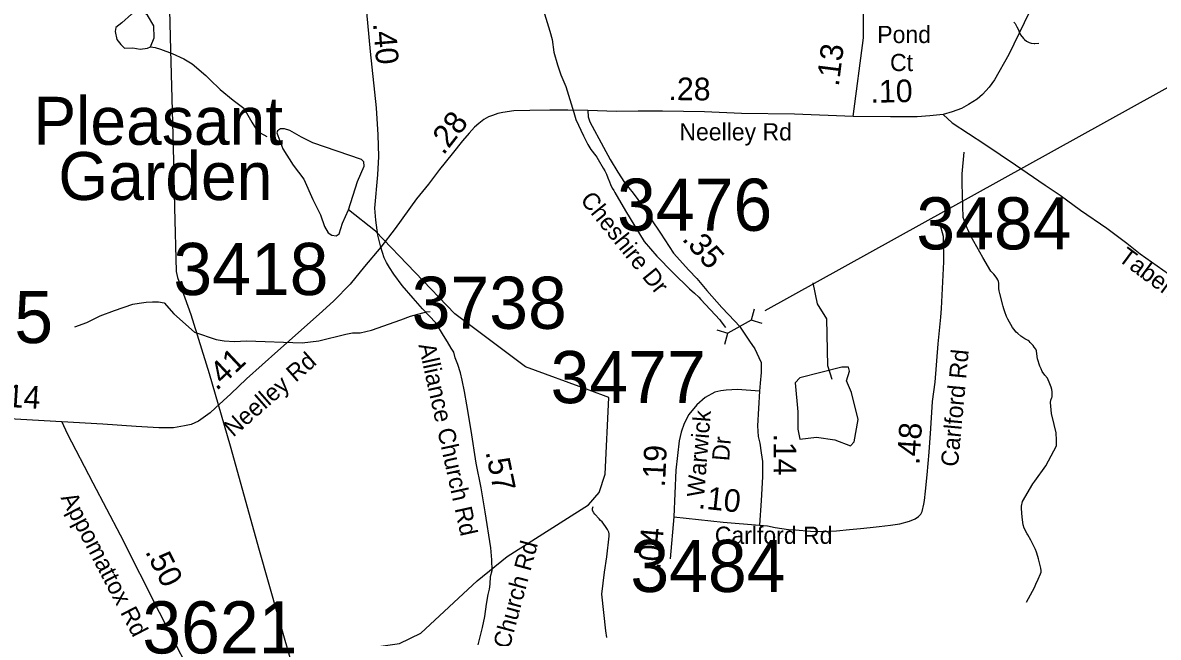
# Model space of a CAD drawing. Extents: x 1662474 to 1856135, y 779280 to 917889.
# Drawn here: x 1774997 to 1781267, y 804737 to 808132 of the extents above; entities that cross this region are included whole.
import ezdxf

# ---------------------------------------------------------------- set-up
doc = ezdxf.new("R2010")
doc.units = 0
for name, color, linetype in [('Cogo Default Point CELL', 7, 'Continuous'), ('Exist Civil Demographics Community Label', 7, 'Continuous'), ('Exist Hydrographic Misc Water Feature', 7, 'Continuous'), ('Exist Hydrographic Pond Under 1500 Sq Ft', 7, 'Continuous'), ('Exist Road Non-System Type 51 Label', 7, 'Continuous'), ('Exist Road Secondary Mileage Tenths English Label', 7, 'Continuous'), ('Exist Road Secondary Structure Pipe CELL', 7, 'Continuous'), ('Exist Road Secondary Type 51 Attributed', 7, 'Continuous'), ('Exist Road Secondary Type 51 Label', 7, 'Continuous'), ('Exist Utilities Electrical Transmission Line', 7, 'Continuous'), ('Prop DGN Element Guardrail', 7, 'Continuous'), ('Prop Horizontal Alignment', 7, 'Continuous')]:
    doc.layers.add(name, color=color, linetype=linetype)

msp = doc.modelspace()

# ---------------------------------------------------------------- linework, layer by layer
at = {"layer": 'Exist Hydrographic Misc Water Feature'}
msp.add_line((1778233.4, 806060.6), (1778124.3, 806102.1), dxfattribs=at)
for points in [[(1777712.8, 808822.2), (1777730.2, 808758), (1777788.4, 808529.5), (1777807.7, 808441.3), (1777848.3, 808278.9), (1777906.8, 808084.4), (1777920.5, 808038.3), (1777929.7, 807968.2), (1777949.2, 807898.1), (1777968.7, 807843.8), (1777996.4, 807779.6), (1778039.2, 807635.3), (1778050.7, 807597.1), (1778094, 807506.7), (1778117.5, 807458.6), (1778133.5, 807430.4)], [(1780469.1, 808135.1), (1780477.1, 808127), (1780486.9, 808108.9), (1780494.7, 808092.9), (1780496.8, 808086.9), (1780506.6, 808064.8), (1780522.4, 808044.7), (1780528.3, 808038.6), (1780540.4, 808030.6), (1780554.2, 808022.4), (1780566.3, 808018.4), (1780582.3, 808016.2), (1780586.4, 808016.2), (1780608.3, 808018.1)], [(1775701.4, 807998.6), (1775727.5, 807994.3), (1775757.4, 807986.1), (1775821.2, 807961.5), (1775887, 807933), (1775932.9, 807904.6), (1776008.4, 807840), (1776030.1, 807817.8), (1776087.7, 807763.3), (1776159.3, 807704.7), (1776216.9, 807660.2), (1776262.2, 807581.8), (1776276, 807557.7), (1776293.8, 807533.6), (1776307.8, 807523.5), (1776344.1, 807503.9)], [(1778133.5, 807430.4), (1778161.2, 807396.3), (1778167.2, 807388.2), (1778175.2, 807376.2), (1778202.8, 807328.2), (1778210.6, 807314.1), (1778220.5, 807294.3), (1778228.5, 807274.3), (1778236.5, 807252.4), (1778242.2, 807238.4), (1778252.1, 807218.5), (1778260.1, 807204.5), (1778265.8, 807194.6), (1778325.3, 807093), (1778428.2, 806922.9), (1778497.7, 806842.5), (1778587.1, 806751.8), (1778678.4, 806661.2), (1778706.3, 806637), (1778730.2, 806614.8), (1778741.9, 806602.7), (1778845.3, 806490), (1778853.3, 806479.9), (1778877.1, 806447.7)], [(1780538.8, 804929.9), (1780583.3, 805011.5), (1780591.5, 805029.5), (1780603.8, 805057.4), (1780616.1, 805087.3), (1780620, 805097.3), (1780620, 805105.3), (1780618.2, 805119.3), (1780606.5, 805169.5), (1780602.6, 805183.4), (1780594.8, 805207.5), (1780588.8, 805221.6), (1780563.2, 805273.7), (1780547.4, 805301.8), (1780543.5, 805307.9), (1780527.7, 805340), (1780521.8, 805358.1), (1780516.2, 805400.1), (1780512.4, 805448.2), (1780512.6, 805460.2), (1780516.7, 805486.2), (1780575.3, 805583.7), (1780585.6, 805599.7), (1780646.3, 805683.3), (1780690.7, 805767), (1780704.9, 805794.9), (1780705.1, 805814.9), (1780705.1, 805824.9), (1780703.5, 805866.9), (1780691.6, 805913), (1780678.2, 805973.1), (1780676.2, 805993.1), (1780672.5, 806033.2), (1780674.8, 806047.2), (1780678.9, 806061.1), (1780680.7, 806065.1), (1780681.1, 806093.2), (1780679.1, 806105.1), (1780675.2, 806119.2), (1780669.2, 806137.2), (1780655.5, 806167.3), (1780641.7, 806185.4), (1780625.7, 806205.5), (1780619.8, 806219.5), (1780613.9, 806233.7), (1780600.1, 806275.7), (1780596.4, 806301.8), (1780594.6, 806319.8), (1780590.5, 806327.8), (1780582.7, 806339.8), (1780576.7, 806347.9), (1780560.7, 806366), (1780555, 806372), (1780548.9, 806376.1), (1780540.9, 806380.2), (1780531, 806386.2), (1780509.1, 806400.4), (1780491.2, 806414.5), (1780483.2, 806422.5), (1780469.3, 806438.7), (1780461.5, 806448.7), (1780435.7, 806494.9), (1780429.7, 806509), (1780419.9, 806535.1), (1780414.1, 806551.1), (1780410.2, 806563.1), (1780408.2, 806571.1), (1780392.6, 806635.2), (1780388.7, 806651.3), (1780386.9, 806663.3), (1780386.9, 806677.3), (1780387.1, 806683.3), (1780387.1, 806693.3), (1780385.2, 806701.3), (1780381.1, 806711.3), (1780375.4, 806721.3), (1780367.4, 806733.4), (1780359.4, 806743.5), (1780343.6, 806759.6), (1780298.1, 806833.9), (1780232.9, 806952.4), (1780215, 806988.6), (1780211.1, 806996.6), (1780189.6, 807054.8), (1780184.7, 807242.8), (1780185.1, 807296.9), (1780196, 807416.8)], [(1778124.3, 806102.1), (1777773.5, 806230.8), (1777383.5, 806524.3), (1776945.5, 806979.6), (1776796.4, 807097.5)], [(1779467.4, 806160.2), (1779442.4, 806236.1), (1779436.4, 806495.6), (1779386.4, 806578.7), (1779362.4, 806694.1)], [(1775284.8, 806451.6), (1775350.8, 806475), (1775425.2, 806512.4), (1775503.5, 806541.8), (1775603.8, 806577), (1775639.9, 806582.7), (1775678, 806588.4), (1775713.9, 806590.1), (1775745.9, 806589.9), (1775777.9, 806583.5), (1775831.4, 806523.1), (1775944.6, 806422.2), (1776064.4, 806381.2), (1776108.2, 806374.8), (1776166.3, 806370.3), (1776232.3, 806373.8), (1776540.3, 806363.2), (1776632.4, 806374.5), (1776780.8, 806411.3), (1776816.9, 806419), (1776860.8, 806418.7), (1776922.9, 806434.1), (1777085.5, 806490.8), (1777137.6, 806510.3), (1777226, 806533.7), (1777245.9, 806535.5)], [(1778120.4, 805468.8), (1778179.5, 805536.5), (1778213.3, 805637.6), (1778233.4, 806060.6)], [(1775384.5, 803448.3), (1775409.4, 803564.6), (1775645.4, 803947), (1775940.3, 804269.2), (1776090.4, 804377.8), (1776576.4, 804607.5), (1776793.3, 804662.2), (1777077.3, 804702.3), (1777194.4, 804759), (1777505.5, 805048.1), (1777672.4, 805182.5), (1778120.4, 805468.8)], [(1778222.9, 804735.9), (1778217.2, 804772), (1778194.6, 804974.1), (1778209.6, 805096), (1778222.1, 805182), (1778234.8, 805296), (1778235, 805307.9), (1778233, 805317.9), (1778225.2, 805332), (1778215.4, 805348.1), (1778197.3, 805374.2), (1778187.5, 805382.2), (1778179.5, 805390.3), (1778155.7, 805416.4), (1778149.7, 805424.5), (1778143.8, 805436.6), (1778143.8, 805448.6), (1778146.1, 805458.6)]]:
    msp.add_lwpolyline(points, dxfattribs=at)
at = {"layer": 'Exist Hydrographic Pond Under 1500 Sq Ft'}
for points in [[(1775701.4, 807998.6), (1775722.6, 808048.2), (1775720, 808113.5), (1775684.9, 808173.8), (1775644.7, 808203.9), (1775596.9, 808178.8), (1775544.1, 808131.1), (1775511.5, 808106), (1775506.5, 808083.4), (1775516.5, 808038.2), (1775539.1, 808010.5), (1775559.2, 807990.4), (1775604.5, 807992.9), (1775644.7, 807985.4), (1775684.9, 807990.4), (1775701.4, 807998.6)], [(1776796.4, 807097.5), (1776845.5, 807255), (1776882.2, 807339.9), (1776880.3, 807363), (1776866.8, 807376.5), (1776598.7, 807469), (1776537, 807499.8), (1776471.4, 807536.5), (1776442.5, 807546.1), (1776419.3, 807546.1), (1776403.9, 807534.5), (1776400.1, 807523), (1776432.8, 807434.3), (1776490.7, 807345.6), (1776548.6, 807266.6), (1776598.7, 807154.8), (1776641.1, 807070), (1776662.3, 807006.4), (1776683.5, 806971.7), (1776702.8, 806958.2), (1776727.9, 806954.4), (1776743.3, 806965.9), (1776762.6, 807023.7), (1776796.4, 807097.5)], [(1779519.2, 806228.8), (1779288.5, 806169.8), (1779261.7, 806143), (1779277.8, 805982.1), (1779277.8, 805885.6), (1779288.5, 805832), (1779379.7, 805842.7), (1779481.7, 805826.7), (1779567.5, 805794.5), (1779588.9, 805815.9), (1779610.4, 805939.3), (1779572.8, 806089.4), (1779546, 806153.7), (1779562.1, 806207.3), (1779556.7, 806228.8), (1779519.2, 806228.8)]]:
    msp.add_lwpolyline(points, dxfattribs=at)
at = {"layer": 'Exist Road Secondary Structure Pipe CELL'}
for p, q in [((1779034.9, 806549.9), (1779019.7, 806489.3)), ((1778830.3, 806435), (1778889.9, 806416.5)), ((1779019.7, 806489.3), (1778889.9, 806416.5)), ((1779079.3, 806470.8), (1779019.7, 806489.3)), ((1778874.7, 806355.9), (1778889.9, 806416.5))]:
    msp.add_line(p, q, dxfattribs=at)
at = {"layer": 'Exist Road Secondary Type 51 Attributed'}
for p, q in [((1775212.8, 805927.4), (1774469.9, 805969.1)), ((1778591.3, 805402.5), (1778571.3, 805169.7))]:
    msp.add_line(p, q, dxfattribs=at)
for points in [[(1780885.2, 809189.1), (1780863.7, 808984.3), (1780843.6, 808868.1), (1780825.2, 808800.6), (1780804.1, 808729.7), (1780669.1, 808426.4), (1780442.1, 807956.1), (1780363.7, 807816.4), (1780333.1, 807775.5), (1780296.6, 807734.3), (1780266.6, 807709.7), (1780219.6, 807679.7), (1780180.7, 807657.2), (1780129.6, 807640.2), (1780079.8, 807625.1)], [(1776973.4, 806892.1), (1776958.1, 806957.9), (1776947.2, 807041.8), (1776941.7, 807107.9), (1776958.1, 807291.9), (1776963.6, 807393.5), (1776958.8, 807511.4), (1776949.4, 807662.3), (1776916.4, 807973.5), (1776869.2, 808487.4), (1776836.2, 808765.6), (1776794.3, 809045.9)], [(1779582, 807614.2), (1779640, 808048.6), (1779640, 808202.4), (1779636.5, 808307.2)], [(1778117.5, 807646.3), (1778006.4, 807648.4), (1777906.9, 807647.7), (1777797.2, 807647), (1777708.6, 807645), (1777648.6, 807636.1), (1777620.6, 807630.7), (1777590.6, 807619.8), (1777568.1, 807612.3), (1777543.6, 807597.3), (1777515.3, 807575.1), (1777491.5, 807554.7), (1777461.5, 807521.3), (1777425.3, 807479.7), (1777368.8, 807408.1), (1777297.9, 807320.2), (1777237.6, 807240.1), (1777171, 807158.5), (1777053.5, 806994.7), (1776973.4, 806892.1)], [(1779582, 807614.2), (1779258.8, 807625.7), (1778965.2, 807630), (1778761.2, 807640.1), (1778529.2, 807642.2), (1778477.1, 807642.6), (1778395.3, 807643.3), (1778276.2, 807641.4), (1778117.5, 807646.3)], [(1778117.5, 807646.3), (1778118.9, 807611.6), (1778128.4, 807584.3), (1778204.2, 807444.6), (1778240.9, 807375.9), (1778282.3, 807305.6), (1778319.3, 807248.7), (1778367.1, 807189.2), (1778419, 807120.5), (1778465, 807048.9), (1778518.5, 806969.5), (1778590.4, 806858.8), (1778674.5, 806764.8), (1778719.8, 806718), (1778774.3, 806652.8), (1778856.4, 806559.3), (1778929, 806483.6), (1778954.2, 806454.6), (1779010.8, 806372), (1779039.8, 806329.4), (1779060.8, 806283), (1779074.4, 806254.5), (1779075.2, 806198.7), (1779068.1, 806140.7), (1779065.4, 806096.9)], [(1780079.8, 807625.1), (1780006.2, 807617.7), (1779935.4, 807611.1), (1779788.4, 807611.1), (1779582, 807614.2)], [(1780079.8, 807625.1), (1780128.8, 807578.2), (1780309.1, 807460.4), (1780478.5, 807346.3), (1780642.2, 807233.7), (1780726.1, 807178.9), (1780838.7, 807096.6), (1780983.1, 806997), (1781094.6, 806914.7), (1781166.6, 806855.2), (1781324.5, 806744.2)], [(1779065.7, 805356.5), (1779108.7, 805351.5), (1779152.4, 805342.7), (1779225, 805332.3), (1779264.4, 805330.7), (1779346.9, 805323.7), (1779400.7, 805321.1), (1779490.6, 805325.3), (1779562.5, 805331.4), (1779622.9, 805337.4), (1779675.8, 805343.6), (1779725.6, 805348.5), (1779788, 805357), (1779839.7, 805364.3), (1779894.2, 805377.9), (1779924.1, 805390.9), (1779943.6, 805403.9), (1779955.3, 805416.8), (1779963.1, 805432.4), (1779972.2, 805471.4), (1779976.3, 805491.8), (1779982, 805543.7), (1779990.3, 805633.6), (1780002.1, 805758.6), (1780010.7, 805890.7), (1780021.5, 806039.3), (1780034.5, 806145.7), (1780052, 806356.9), (1780065.8, 806505.1), (1780070, 806553.1), (1780083, 806811.4), (1780080.9, 806949.9), (1780060.3, 807024.2)], [(1776973.4, 806892.1), (1776884.2, 806785.1), (1776804.1, 806688), (1776714.1, 806596), (1776652.4, 806539.1), (1776517.4, 806419.1), (1776405.3, 806318.6), (1776232.9, 806164.5), (1776145, 806082.1), (1776061.1, 806004.4), (1776031.1, 805976.4), (1775967.7, 805931.4), (1775926.5, 805912), (1775889.7, 805904.5), (1775829.7, 805893.6), (1775748.6, 805894.3), (1775622.5, 805901.1), (1775439.1, 805914), (1775212.8, 805927.4)], [(1777512.4, 804695.1), (1777535.4, 804790.8), (1777548.1, 804850.9), (1777557.6, 804919.9), (1777567.1, 804972.4), (1777573.9, 805003.2), (1777577.4, 805030), (1777579.9, 805071.8), (1777588.9, 805106), (1777587.3, 805164.8), (1777581.4, 805230), (1777549.6, 805430.4), (1777528.9, 805562.4), (1777500.4, 805699.4), (1777472.5, 805878.5), (1777449.8, 806021.4), (1777435.9, 806093.6), (1777423.4, 806157.5), (1777413.4, 806197.4), (1777399.6, 806243.3), (1777385.2, 806280.7), (1777376.9, 806311.2), (1777363, 806334.5), (1777342, 806369.4), (1777321, 806404.4), (1777277.8, 806474.2), (1777204.3, 806550.4), (1777153.6, 806609.7), (1777091.8, 806679.3), (1777045.2, 806742.1), (1777021.9, 806780), (1777005.5, 806806.3), (1776992.5, 806833.5), (1776973.4, 806892.1)], [(1779065.4, 806096.9), (1778943.6, 806104.7), (1778881.5, 806102.7), (1778851.5, 806098.7), (1778819.4, 806090.6), (1778764.5, 806061.2), (1778718.6, 806021.2), (1778675.4, 805966.7), (1778649.4, 805918.6), (1778633.4, 805870.6), (1778621.3, 805822.6), (1778603.3, 805660.6), (1778591.3, 805402.5)], [(1779065.4, 806096.9), (1779053.7, 805904.6), (1779057.7, 805846.6), (1779067.7, 805808.6), (1779075.3, 805755.3), (1779081.3, 805707.3), (1779081.7, 805622.6), (1779073.7, 805492.5), (1779065.7, 805356.5)], [(1775212.8, 805927.4), (1775242, 805861.7), (1775383.3, 805589.1), (1775533.9, 805302.9), (1775750.2, 804876), (1775908.7, 804566.4), (1776051.5, 804288.1), (1776167.8, 804072.8), (1776218.8, 803996.7), (1776301.4, 803886.9), (1776370.7, 803811.9), (1776568.6, 803614.6), (1776621.8, 803562.5)], [(1778591.3, 805402.5), (1778865.5, 805372.5), (1779065.7, 805356.5)]]:
    msp.add_lwpolyline(points, dxfattribs=at)
at = {"layer": 'Exist Utilities Electrical Transmission Line'}
msp.add_lwpolyline([(1775727.9, 812668.9), (1775734, 812292.9), (1775743.7, 811655), (1775754.2, 810916.6), (1775761.6, 810312.9), (1775775.1, 809766.7), (1775785.1, 809064.5), (1775800.4, 808494.7), (1775813.6, 807982.4), (1775826.6, 807444.5), (1775834.5, 807110.5), (1775844.4, 806756.5), (1775851, 806724.5), (1775925.9, 806518.9), (1776025.9, 806193.2), (1776142.2, 805794), (1776301.5, 805218.7), (1776405.6, 804855.2), (1776520, 804459.6)], dxfattribs=at)
at = {"layer": 'Prop Horizontal Alignment'}
msp.add_line((1779096.2, 806542.3), (1781507.1, 807877.9), dxfattribs=at)

# ---------------------------------------------------------------- texts
at = {"layer": 'Cogo Default Point CELL'}
for s, p in [('3476', (1778278.7, 806982.2)), ('3484', (1779931.3, 806879.3)), ('3418', (1775828.4, 806627.3)), ('3738', (1777144.5, 806440.7)), ('3505', (1774307.4, 806362)), ('3477', (1777911.6, 806030.1)), ('3484', (1778352.1, 804987)), ('3621', (1775657.2, 804647.5))]:
    msp.add_text(s, height=288, dxfattribs=at).set_placement(p)
at = {"layer": 'Exist Civil Demographics Community Label'}
for s, p in [('Pleasant', (1775055.3, 807457.3)), ('Garden', (1775193.3, 807152.3))]:
    msp.add_text(s, height=265, dxfattribs=at).set_placement(p)
at = {"layer": 'Exist Road Non-System Type 51 Label'}
for s, p in [(' Pond', (1779680.2, 808019.4)), ('   Ct', (1779680.2, 807864.4))]:
    msp.add_text(s, height=95, dxfattribs=at).set_placement(p)
at = {"layer": 'Exist Road Secondary Mileage Tenths English Label'}
for s, rotation, p in [('.40', 274.74468, (1776930.7, 808128)), ('.13', 82.87496, (1779502.7, 807776.4)), ('.10', 1.04109, (1779679.4, 807689.3)), ('.28', 52.1427, (1777319.9, 807396.1)), ('.35', 311.81894, (1778633.2, 806934.6)), ('.48', 86.27556, (1779948.1, 805687.5)), ('.14', 270.22906, (1779142.8, 805862)), ('.19', 87.33595, (1778543, 805564)), ('.10', 353.75443, (1778723.5, 805450.4)), ('.04', 85.08759, (1778516.6, 805105)), ('.50', 296.57632, (1775670.4, 805210.5))]:
    msp.add_text(s, height=125, rotation=rotation, dxfattribs=at).set_placement(p)
at = {"layer": 'Exist Road Secondary Type 51 Label'}
for s, p in [('Neelley Rd', (1778622.9, 807481.5)), ('Carlford Rd', (1778818.5, 805252.9))]:
    msp.add_text(s, height=95, dxfattribs=at).set_placement(p)
for s, rotation, p in [('Cheshire Dr', 308.91429, (1778071.4, 807151.3)), ('Tabernacle Church Rd', 323.49101, (1781040, 806821)), ('Neelley Rd', 41.27816, (1776158.8, 805839.1)), ('Alliance Church Rd', 282.45348, (1777181.7, 806351.5)), ('Carlford Rd', 84.66959, (1780160.7, 805676.1)), ('Warwick', 85.42091, (1778759, 805508.5)), (' Dr', 85.42091, (1778894.5, 805672.8)), ('Appomattox Rd', 297.49834, (1775204.3, 805507.3)), ('Alliance Church Rd', 74.86739, (1777558.6, 804204.3))]:
    msp.add_text(s, height=95, rotation=rotation, dxfattribs=at).set_placement(p)
at = {"layer": 'Prop DGN Element Guardrail'}
for s, rotation, p in [('.28', 359.48146, (1778562.1, 807704.4)), ('.41', 43.16716, (1776067.7, 806095.3)), ('.14', 356.30805, (1774859.6, 806012.8)), ('.57', 281.75049, (1777551.5, 805760.7))]:
    msp.add_text(s, height=125, rotation=rotation, dxfattribs=at).set_placement(p)

doc.saveas('drawing.dxf')
